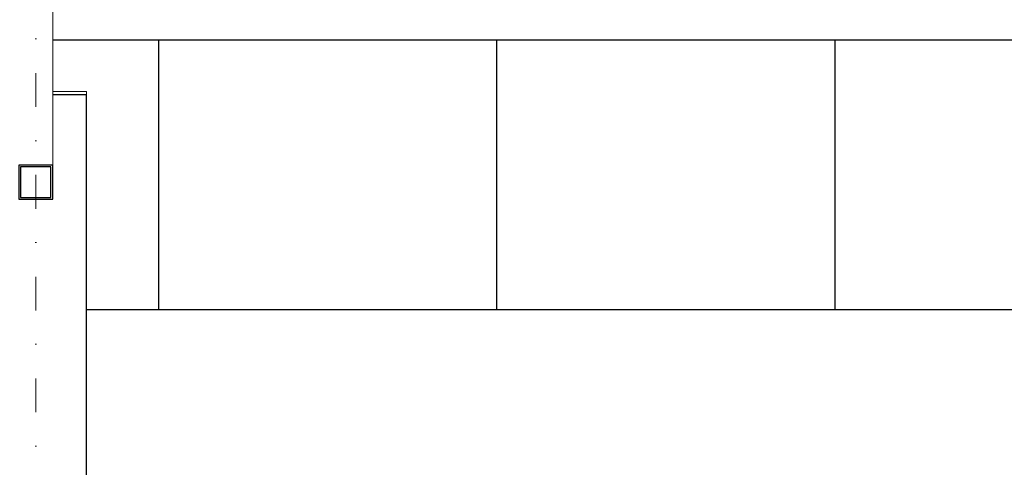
# Model space of a CAD drawing. Header units: millimetres. Extents: x 22865 to 60762, y -18816 to 15611.
# Tile 380 of 517: x 35473 to 35764, y 9887 to 10020. Entities that reach past the tile are written whole.
import ezdxf

# ---------------------------------------------------------------- set-up
doc = ezdxf.new("R2010")
doc.units = ezdxf.units.MM
doc.linetypes.add('1_12', pattern=[3, 1, -1, 0, -1])
doc.layers.add('CIENKA', color=1, linetype='Continuous', lineweight=13)
for name, color, linetype in [('elem_konstr', 7, 'Continuous'), ('plyty warstwowe PIR', 200, 'Continuous'), ('RDZENIE', 3, 'Continuous'), ('WYMIARY', 6, 'Continuous')]:
    doc.layers.add(name, color=color, linetype=linetype)
doc.layers.add('OSIE SCIAN', color=151, linetype='Continuous', lineweight=18, plot=False)

msp = doc.modelspace()

# ---------------------------------------------------------------- linework, layer by layer
at = {"layer": 'CIENKA', "color": 9}
msp.add_line((35482.97, 9976.51), (35482.97, 10102.13), dxfattribs=at)
msp.add_lwpolyline([(35482.97, 9998.26), (35492.97, 9998.26), (35492.97, 9997.26), (35482.97, 9997.26)], dxfattribs=at)
at = {"layer": 'elem_konstr', "lineweight": -2}
msp.add_line((35482.97, 10013.51), (36045.47, 10013.51), dxfattribs=at)
at = {"layer": 'OSIE SCIAN', "color": 0, "linetype": '1_12', "lineweight": 15, "ltscale": 10}
msp.add_line((35477.97, 10364.92), (35477.97, 9217.21), dxfattribs=at)
at = {"layer": 'plyty warstwowe PIR', "lineweight": -2}
for p, q in [((35514.22, 10013.51), (35514.22, 9933.76)), ((35614.22, 10013.51), (35614.22, 9933.76)), ((35714.22, 10013.51), (35714.22, 9933.76))]:
    msp.add_line(p, q, dxfattribs=at)
at = {"layer": 'RDZENIE', "color": 2}
for p, q in [((35492.97, 9997.26), (35482.97, 9997.26)), ((35492.97, 9408.76), (35492.97, 9997.26)), ((36035.47, 9933.76), (35492.97, 9933.76))]:
    msp.add_line(p, q, dxfattribs=at)
at = {"layer": 'WYMIARY'}
for points in [[(35472.97, 9966.46), (35482.97, 9966.46), (35482.97, 9976.51), (35472.97, 9976.51)], [(35473.47, 9966.96), (35482.47, 9966.96), (35482.47, 9976.01), (35473.47, 9976.01)]]:
    msp.add_lwpolyline(points, close=True, dxfattribs=at)

doc.saveas('drawing.dxf')
